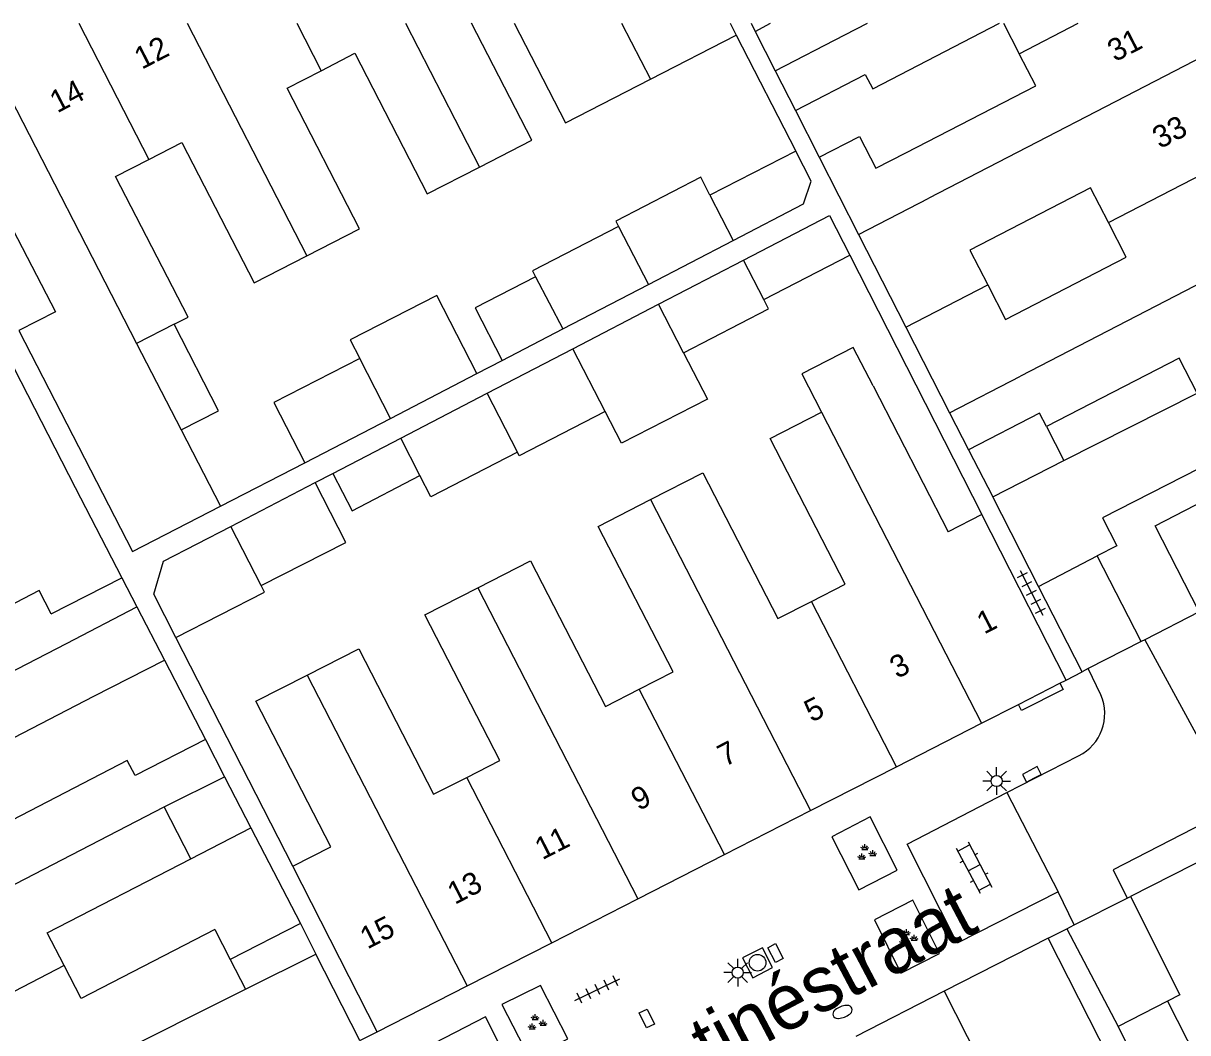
# Model space of a CAD drawing. Extents: x 132998 to 136004, y 396998 to 398512.
# Drawn here: x 133531.2 to 133583.7, y 398454.6 to 398500 of the extents above; entities that cross this region are included whole.
import ezdxf

# ---------------------------------------------------------------- set-up
doc = ezdxf.new("R2010")
doc.units = 0
for name, color, linetype in [('gg-afsc-erfafscheiding', 7, 'Continuous'), ('gg-afsc-muur', 7, 'Continuous'), ('gg-anno-huisnummerreeks BGT', 7, 'Continuous'), ('gg-anno-openbare ruimte label', 7, 'Continuous'), ('gg-bbg-bijgebouw', 7, 'Continuous'), ('gg-bbg-gedigitaliseerde bebouwing', 7, 'Continuous'), ('gg-bbg-gedigitaliseerde bijgebouw', 7, 'Continuous'), ('gg-bbg-hoofdgebouw', 7, 'Continuous'), ('gg-bbg-luifel en loopbrug', 7, 'Continuous'), ('gg-bbg-tussenscheiding', 7, 'Continuous'), ('gg-knt-verharding', 7, 'Continuous'), ('gg-knt-verharding nz', 7, 'Continuous'), ('gt-grn-weggrens', 7, 'Continuous'), ('gt-symb-brandkraan', 7, 'Continuous'), ('gt-symb-groenvak', 7, 'Continuous'), ('gt-symb-klinker verharding', 7, 'Continuous'), ('gt-symb-kolk', 7, 'Continuous'), ('gt-symb-kolk center center', 7, 'Continuous'), ('gt-symb-lichtmast', 7, 'Continuous'), ('gt-symb-rioolschacht', 7, 'Continuous'), ('gt-symb-tegel verharding', 7, 'Continuous')]:
    doc.layers.add(name, color=color, linetype=linetype)

# ---------------------------------------------------------------- blocks, each defined once
blk = doc.blocks.new('gt0-TEG1')
at = {"layer": 'gt-symb-tegel verharding'}
for p, q in [((-1.125, 0), (1.125, 0)), ((-0.9, -0.25), (-0.9, 0.25)), ((-0.45, -0.25), (-0.45, 0.25)), ((0, -0.25), (0, 0.25)), ((0.45, -0.25), (0.45, 0.25)), ((0.9, -0.25), (0.9, 0.25))]:
    blk.add_line(p, q, dxfattribs=at)
blk = doc.blocks.new('gt0-KL1')
at = {"layer": 'gt-symb-klinker verharding'}
for p, q in [((-1.15, 0.3), (1.15, 0.3)), ((-1, -0.3), (-1, 0.3)), ((-0.5, 0.3), (-0.5, 0.45)), ((0, -0.3), (0, 0.3)), ((0.5, 0.3), (0.5, 0.45)), ((1, -0.3), (1, 0.3)), ((-1.15, -0.3), (1.15, -0.3)), ((-0.5, -0.45), (-0.5, -0.3)), ((0.5, -0.45), (0.5, -0.3))]:
    blk.add_line(p, q, dxfattribs=at)
blk = doc.blocks.new('gt0-LMAST')
at = {"layer": 'gt-symb-lichtmast'}
for p, q in [((-0.005, 0.246), (-0.005, 0.621)), ((-0.182, 0.173), (-0.447, 0.438)), ((0.172, 0.173), (0.437, 0.438)), ((-0.255, -0.004), (-0.63, -0.004)), ((-0.182, -0.181), (-0.447, -0.446)), ((-0.005, -0.254), (-0.005, -0.629)), ((0.437, -0.446), (0.172, -0.181)), ((0.245, -0.004), (0.62, -0.004))]:
    blk.add_line(p, q, dxfattribs=at)
blk.add_circle((-0.005, -0.004), 0.25, dxfattribs=at)
blk = doc.blocks.new('gt0-KOLK')
at = {"layer": 'gt-symb-kolk'}
blk.add_lwpolyline([(0, 0), (0.375, 0), (0.375, 0.4), (-0.375, 0.4), (-0.375, 0), (0, 0)], dxfattribs=at)
blk = doc.blocks.new('gt0-GRVAK')
at = {"layer": 'gt-symb-groenvak'}
for p, q in [((-0.11, 0.189), (-0.228, 0.24)), ((-0.182, 0.153), (0.088, 0.153)), ((-0.091, 0.211), (-0.156, 0.322)), ((-0.047, 0.214), (-0.047, 0.393)), ((-0.004, 0.211), (0.061, 0.322)), ((0.015, 0.189), (0.133, 0.24)), ((0.262, -0.052), (0.197, 0.059)), ((0.305, -0.049), (0.305, 0.13)), ((0.349, -0.052), (0.414, 0.059)), ((-0.245, -0.228), (-0.363, -0.177)), ((-0.318, -0.264), (-0.047, -0.264)), ((-0.226, -0.206), (-0.291, -0.095)), ((-0.183, -0.203), (-0.183, -0.024)), ((-0.139, -0.206), (-0.074, -0.095)), ((-0.12, -0.228), (-0.002, -0.177)), ((0.243, -0.074), (0.125, -0.023)), ((0.17, -0.11), (0.441, -0.11)), ((0.368, -0.074), (0.486, -0.023))]:
    blk.add_line(p, q, dxfattribs=at)
blk = doc.blocks.new('gt0-KOLKCC')
at = {"layer": 'gt-symb-kolk center center'}
blk.add_lwpolyline([(-0.375, 0.2), (0.375, 0.2), (0.375, -0.2), (-0.375, -0.2)], close=True, dxfattribs=at)
blk = doc.blocks.new('gt0-RS')
at = {"layer": 'gt-symb-rioolschacht'}
blk.add_lwpolyline([(-0.5, -0.5), (0.5, -0.5), (0.5, 0.5), (-0.5, 0.5)], close=True, dxfattribs=at)
blk.add_circle((0, 0), 0.375, dxfattribs=at)
blk = doc.blocks.new('gt0-BR')
at = {"layer": 'gt-symb-brandkraan'}
for centre, radius, start, end in [((-0.244, 0), 0.206, 107.5669, 252.4331), ((0.599, -2.664), 3, 106.892, 107.5669), ((0, -0.691), 0.938, 73.108, 106.892), ((-0.599, -2.664), 3, 72.4331, 73.108), ((0.244, 0), 0.206, 287.567, 72.4331), ((0.599, 2.664), 3, 252.4331, 253.108), ((0, 0.691), 0.938, 253.108, 286.8921), ((-0.599, 2.664), 3, 286.8921, 287.567)]:
    blk.add_arc(centre, radius, start, end, dxfattribs=at)

msp = doc.modelspace()

# ---------------------------------------------------------------- linework, layer by layer
at = {"layer": 'gg-afsc-erfafscheiding'}
for p, q in [((133564.007, 398500), (133564.191, 398499.638)), ((133563.336, 398499.469), (133566.021, 398494.252)), ((133566.004, 398496.073), (133567.075, 398493.974)), ((133568.449, 398489.57), (133574.404, 398477.898)), ((133551.666, 398484.236), (133552.803, 398484.827)), ((133540.12, 398478.259), (133543.922, 398480.216)), ((133544.38, 398479.327), (133545.177, 398479.741)), ((133543.374, 398462.059), (133538.116, 398472.359)), ((133537.596, 398471.335), (133539.441, 398467.762)), ((133588.921, 398464.686), (133581.09, 398460.702)), ((133541.489, 398463.794), (133543.718, 398459.476)), ((133577.38, 398458.82), (133578.227, 398459.25))]:
    msp.add_line(p, q, dxfattribs=at)
msp.add_lwpolyline([(133529.584, 398486.857), (133533.585, 398479.107), (133535.681, 398475.045)], dxfattribs=at)
at = {"layer": 'gg-afsc-muur'}
for p, q in [((133584.187, 398473.505), (133581.741, 398472.256)), ((133581.741, 398472.256), (133581.569, 398472.168))]:
    msp.add_line(p, q, dxfattribs=at)
at = {"layer": 'gg-bbg-bijgebouw'}
for p, q in [((133578.91, 398470.81), (133576.948, 398474.657)), ((133581.569, 398472.168), (133579.193, 398470.954)), ((133579.193, 398470.954), (133578.91, 398470.81)), ((133580.942, 398460.627), (133581.09, 398460.702)), ((133578.559, 398459.418), (133580.942, 398460.627)), ((133578.227, 398459.25), (133578.559, 398459.418))]:
    msp.add_line(p, q, dxfattribs=at)
at = {"layer": 'gg-bbg-gedigitaliseerde bebouwing'}
for p, q in [((133563.063, 398500), (133563.336, 398499.469)), ((133564.191, 398499.638), (133564.891, 398500)), ((133575.374, 398500), (133576.082, 398498.63)), ((133559.476, 398497.482), (133563.336, 398499.469)), ((133564.191, 398499.638), (133565.098, 398497.855)), ((133565.098, 398497.855), (133566.004, 398496.073)), ((133566.004, 398496.073), (133569.148, 398497.698)), ((133567.075, 398493.974), (133568.847, 398490.5)), ((133568.847, 398490.5), (133570.98, 398486.321)), ((133573.863, 398489.787), (133574.666, 398488.227)), ((133574.666, 398488.227), (133575.47, 398486.666)), ((133532.689, 398487.015), (133531.042, 398486.167)), ((133570.98, 398486.321), (133572.943, 398482.472)), ((133569.502, 398483.678), (133572.876, 398477.118)), ((133578.098, 398480.316), (133584.099, 398483.35)), ((133572.943, 398482.472), (133573.792, 398480.808)), ((133538.35, 398481.697), (133540.12, 398478.259)), ((133574.889, 398478.694), (133578.098, 398480.316)), ((133574.404, 398477.898), (133572.876, 398477.118)), ((133532.505, 398473.423), (133535.681, 398475.045)), ((133535.681, 398475.045), (133536.359, 398473.731)), ((133536.359, 398473.731), (133537.596, 398471.335)), ((133534.425, 398469.716), (133537.596, 398471.335)), ((133539.441, 398467.762), (133540.305, 398466.087)), ((133537.583, 398464.729), (133540.305, 398466.087)), ((133538.784, 398462.399), (133537.583, 398464.729)), ((133547.17, 398454.6), (133543.374, 398462.059)), ((133539.861, 398459.219), (133540.56, 398457.856)), ((133581.068, 398451.606), (133577.38, 398458.82)), ((133546.4, 398454.21), (133544.411, 398458.105))]:
    msp.add_line(p, q, dxfattribs=at)
for points in [[(133551.784, 398493.53), (133554.136, 398494.74), (133551.43, 398500)], [(133553.342, 398500), (133555.651, 398495.514), (133559.476, 398497.482)], [(133569.148, 398497.698), (133569.485, 398497.047), (133575.198, 398500)], [(133544.652, 398497.866), (133546.173, 398498.649), (133549.431, 398492.319), (133551.784, 398493.53)], [(133570.973, 398494.163), (133576.827, 398497.189), (133576.082, 398498.63)], [(133544.014, 398489.533), (133546.387, 398490.755), (133543.13, 398497.083), (133544.652, 398497.866)], [(133567.075, 398493.974), (133568.889, 398494.912), (133569.63, 398493.472), (133570.973, 398494.163)], [(133536.893, 398493.872), (133538.384, 398494.64), (133541.641, 398488.312), (133544.014, 398489.533)], [(133538.033, 398486.454), (133538.66, 398486.777), (133535.402, 398493.105), (133536.893, 398493.872)], [(133580.096, 398491.032), (133579.29, 398492.592), (133573.863, 398489.787)], [(133529.132, 398489.877), (133530.779, 398490.725), (133532.689, 398487.015)], [(133575.47, 398486.666), (133580.902, 398489.473), (133580.096, 398491.032)], [(133531.042, 398486.167), (133536.161, 398476.221), (133540.12, 398478.259)], [(133569.502, 398483.678), (133568.613, 398485.405), (133566.301, 398484.216), (133567.186, 398482.496)], [(133584.099, 398483.35), (133583.283, 398484.929), (133577.317, 398481.846)], [(133566.724, 398473.982), (133568.239, 398474.757), (133564.867, 398481.312), (133567.186, 398482.496)], [(133577.317, 398481.846), (133577, 398482.459), (133573.792, 398480.808)], [(133586.247, 398479.462), (133585.619, 398480.69), (133579.839, 398477.737), (133580.482, 398476.477), (133579.599, 398476.026)], [(133559.487, 398478.561), (133561.842, 398479.763), (133565.213, 398473.21), (133566.724, 398473.982)], [(133584.187, 398473.505), (133582.209, 398477.376), (133586.247, 398479.462)], [(133558.979, 398470.027), (133560.504, 398470.805), (133557.131, 398477.358), (133559.487, 398478.561)], [(133551.706, 398474.59), (133554.082, 398475.804), (133557.456, 398469.25), (133558.979, 398470.027)], [(133532.505, 398473.423), (133531.963, 398474.469), (133525.954, 398471.356), (133525.174, 398472.862)], [(133551.21, 398466.058), (133552.703, 398466.821), (133549.329, 398473.376), (133551.706, 398474.59)], [(133544.028, 398470.667), (133546.345, 398471.85), (133549.719, 398465.297), (133551.21, 398466.058)], [(133543.374, 398462.059), (133545.088, 398462.933), (133541.714, 398469.486), (133544.028, 398470.667)], [(133529.164, 398465.156), (133528.415, 398466.603), (133534.425, 398469.716)], [(133539.441, 398467.762), (133536.275, 398466.145), (133535.921, 398466.821), (133529.914, 398463.709), (133529.164, 398465.156)], [(133533.086, 398457.586), (133532.319, 398459.066), (133538.784, 398462.399)], [(133539.861, 398459.219), (133533.853, 398456.106), (133533.086, 398457.586)]]:
    msp.add_lwpolyline(points, dxfattribs=at)
at = {"layer": 'gg-bbg-gedigitaliseerde bijgebouw'}
for p, q in [((133566.021, 398494.252), (133562.16, 398492.265)), ((133559.387, 398488.245), (133563.207, 398490.228)), ((133564.58, 398487.561), (133568.449, 398489.57)), ((133559.845, 398487.356), (133563.665, 398489.339)), ((133555.53, 398486.243), (133559.387, 398488.245)), ((133555.991, 398485.355), (133559.845, 398487.356)), ((133552.803, 398484.827), (133555.53, 398486.243)), ((133552.124, 398483.347), (133555.991, 398485.355)), ((133547.779, 398482.218), (133551.666, 398484.236)), ((133548.237, 398481.329), (133552.124, 398483.347)), ((133543.922, 398480.216), (133547.779, 398482.218)), ((133545.177, 398479.741), (133548.237, 398481.329)), ((133540.585, 398477.356), (133544.38, 398479.327)), ((133581.569, 398472.168), (133579.599, 398476.026)), ((133543.718, 398459.476), (133540.56, 398457.856)), ((133543.718, 398459.476), (133544.411, 398458.105)), ((133578.227, 398459.25), (133580.537, 398454.847)), ((133582.76, 398455.99), (133584.956, 398451.686))]:
    msp.add_line(p, q, dxfattribs=at)
for points in [[(133563.207, 398490.228), (133566.375, 398491.873), (133566.719, 398492.897), (133566.021, 398494.252)], [(133562.16, 398492.265), (133561.746, 398493.069), (133557.919, 398491.099), (133558.047, 398490.851)], [(133563.665, 398489.339), (133567.54, 398491.352), (133568.449, 398489.57)], [(133558.047, 398490.851), (133554.172, 398488.857), (133554.3, 398488.591)], [(133554.3, 398488.591), (133551.585, 398487.194), (133552.803, 398484.827)], [(133551.666, 398484.236), (133549.858, 398487.751), (133545.963, 398485.746), (133546.389, 398484.92)], [(133560.967, 398485.172), (133564.796, 398487.143), (133564.58, 398487.561)], [(133538.35, 398481.697), (133540.035, 398482.564), (133538.033, 398486.454)], [(133546.389, 398484.92), (133542.525, 398482.931), (133543.922, 398480.216)], [(133560.967, 398485.172), (133562.042, 398483.083), (133558.182, 398481.096), (133557.443, 398482.532)], [(133557.443, 398482.532), (133553.569, 398480.538), (133553.491, 398480.692)], [(133553.491, 398480.692), (133549.597, 398478.687), (133549.104, 398479.645)], [(133545.177, 398479.741), (133546.044, 398478.057), (133549.104, 398479.645)], [(133541.957, 398474.69), (133545.766, 398476.634), (133544.38, 398479.327)], [(133538.116, 398472.359), (133537.119, 398474.312), (133537.558, 398475.785), (133540.585, 398477.356)], [(133538.116, 398472.359), (133542.108, 398474.397), (133541.957, 398474.69)], [(133581.09, 398460.702), (133583.32, 398456.272), (133582.76, 398455.99)], [(133584.956, 398451.686), (133582.73, 398450.55), (133580.537, 398454.847)]]:
    msp.add_lwpolyline(points, dxfattribs=at)
at = {"layer": 'gg-bbg-hoofdgebouw'}
for p, q in [((133576.948, 398474.657), (133574.889, 398478.694)), ((133578.2, 398470.44), (133574.404, 398477.898)), ((133576.045, 398469.34), (133577.915, 398470.295)), ((133577.915, 398470.295), (133578.2, 398470.44)), ((133574.39, 398468.495), (133576.045, 398469.34)), ((133570.553, 398466.537), (133574.39, 398468.495)), ((133566.689, 398464.564), (133570.553, 398466.537)), ((133562.81, 398462.584), (133566.689, 398464.564)), ((133558.911, 398460.593), (133562.81, 398462.584)), ((133555.04, 398458.617), (133558.911, 398460.593)), ((133551.231, 398456.673), (133555.04, 398458.617)), ((133577.38, 398458.82), (133572.696, 398456.43)), ((133547.17, 398454.6), (133551.231, 398456.673)), ((133572.696, 398456.43), (133568.721, 398454.401))]:
    msp.add_line(p, q, dxfattribs=at)
at = {"layer": 'gg-bbg-luifel en loopbrug'}
for p, q in [((133577.317, 398481.846), (133578.098, 398480.316)), ((133573.792, 398480.808), (133574.889, 398478.694)), ((133540.305, 398466.087), (133541.489, 398463.794)), ((133538.784, 398462.399), (133541.489, 398463.794))]:
    msp.add_line(p, q, dxfattribs=at)
at = {"layer": 'gg-bbg-tussenscheiding'}
for p, q in [((133533.739, 398500), (133536.893, 398493.872)), ((133538.626, 398500), (133544.014, 398489.533)), ((133543.554, 398500), (133544.652, 398497.866)), ((133548.455, 398500), (133551.784, 398493.53)), ((133558.18, 398500), (133559.476, 398497.482)), ((133568.23, 398499.475), (133569.246, 398500)), ((133576.082, 398498.63), (133578.733, 398500)), ((133565.098, 398497.855), (133568.23, 398499.475)), ((133529.325, 398499.231), (133536.348, 398485.587)), ((133585.358, 398499.035), (133572.011, 398492.136)), ((133580.096, 398491.032), (133587.513, 398494.865)), ((133562.16, 398492.265), (133563.207, 398490.228)), ((133568.847, 398490.5), (133572.011, 398492.136)), ((133558.047, 398490.851), (133559.387, 398488.245)), ((133589.496, 398491.026), (133576.14, 398484.124)), ((133564.58, 398487.561), (133563.665, 398489.339)), ((133554.3, 398488.591), (133555.53, 398486.243)), ((133570.98, 398486.321), (133574.666, 398488.227)), ((133560.967, 398485.172), (133559.845, 398487.356)), ((133538.033, 398486.454), (133536.348, 398485.587)), ((133536.348, 398485.587), (133538.35, 398481.697)), ((133557.443, 398482.532), (133555.991, 398485.355)), ((133547.779, 398482.218), (133546.389, 398484.92)), ((133572.943, 398482.472), (133576.14, 398484.124)), ((133553.491, 398480.692), (133552.124, 398483.347)), ((133567.186, 398482.496), (133574.39, 398468.495)), ((133549.104, 398479.645), (133548.237, 398481.329)), ((133559.487, 398478.561), (133566.689, 398464.564)), ((133541.957, 398474.69), (133540.585, 398477.356)), ((133576.948, 398474.657), (133579.599, 398476.026)), ((133551.706, 398474.59), (133558.911, 398460.593)), ((133570.553, 398466.537), (133566.724, 398473.982)), ((133533.194, 398472.092), (133536.359, 398473.731)), ((133519.887, 398465.199), (133533.194, 398472.092)), ((133544.028, 398470.667), (133551.231, 398456.673)), ((133562.81, 398462.584), (133558.979, 398470.027)), ((133555.04, 398458.617), (133551.21, 398466.058)), ((133523.79, 398457.592), (133537.583, 398464.729)), ((133541.244, 398456.522), (133544.411, 398458.105)), ((133533.086, 398457.586), (133525.745, 398453.781)), ((133540.56, 398457.856), (133541.244, 398456.522)), ((133527.789, 398449.796), (133541.244, 398456.522)), ((133572.696, 398456.43), (133581.469, 398439.244)), ((133582.76, 398455.99), (133580.537, 398454.847))]:
    msp.add_line(p, q, dxfattribs=at)
at = {"layer": 'gg-knt-verharding'}
for p, q in [((133579.759, 398469.769), (133579.193, 398470.954)), ((133575.528, 398465.374), (133578.757, 398467.028)), ((133578.559, 398459.418), (133577.837, 398460.913))]:
    msp.add_line(p, q, dxfattribs=at)
for points in [[(133577.915, 398470.295), (133578.056, 398470.018), (133576.185, 398469.064), (133576.045, 398469.34)], [(133595.68, 398469.809), (133580.307, 398461.902), (133580.942, 398460.627)], [(133577.837, 398460.913), (133573.287, 398458.604), (133571.03, 398463.059), (133575.528, 398465.374)], [(133570.584, 398461.889), (133569.371, 398464.277), (133567.644, 398463.378), (133568.857, 398460.998), (133570.584, 398461.889)], [(133571.287, 398460.532), (133569.561, 398459.652), (133570.755, 398457.248), (133572.492, 398458.128), (133571.287, 398460.532)], [(133554.536, 398456.692), (133552.787, 398455.836), (133554.032, 398453.427), (133555.767, 398454.285), (133554.536, 398456.692)], [(133549.673, 398448.393), (133554.339, 398450.788), (133552.052, 398455.283), (133547.427, 398452.896)]]:
    msp.add_lwpolyline(points, dxfattribs=at)
msp.add_arc((133577.818, 398468.925), 2.116, 296.3272, 23.512, dxfattribs=at)
at = {"layer": 'gg-knt-verharding nz'}
msp.add_line((133575.528, 398465.374), (133577.837, 398460.913), dxfattribs=at)
msp.add_lwpolyline([(133581.741, 398472.256), (133584.131, 398467.864), (133590.282, 398471.019)], dxfattribs=at)
at = {"layer": 'gt-grn-weggrens'}
for p, q in [((133578.2, 398470.44), (133578.91, 398470.81)), ((133546.4, 398454.21), (133547.17, 398454.6))]:
    msp.add_line(p, q, dxfattribs=at)

# ---------------------------------------------------------------- block references
at = {"layer": 'gt-symb-brandkraan', "rotation": 21.17333152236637}
msp.add_blockref('gt0-BR', (133568.127, 398455.502), dxfattribs=at)
at = {"layer": 'gt-symb-groenvak'}
for p in [(133569.184, 398462.657), (133571.054, 398458.838), (133554.339, 398455.01)]:
    msp.add_blockref('gt0-GRVAK', p, dxfattribs=at)
at = {"layer": 'gt-symb-klinker verharding', "rotation": -62.1533778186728}
msp.add_blockref('gt0-KL1', (133574.053, 398461.998), dxfattribs=at)
at = {"layer": 'gt-symb-kolk', "rotation": 27.846622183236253}
msp.add_blockref('gt0-KOLK', (133576.746, 398466.018), dxfattribs=at)
at = {"layer": 'gt-symb-kolk center center'}
for p, rotation in [((133565.11, 398458.151), 117.12876605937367), ((133559.316, 398455.208), 115.33527699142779)]:
    msp.add_blockref('gt0-KOLKCC', p, dxfattribs=dict(at, rotation=rotation))
at = {"layer": 'gt-symb-lichtmast'}
for p in [(133575.068, 398465.896), (133563.412, 398457.278)]:
    msp.add_blockref('gt0-LMAST', p, dxfattribs=at)
at = {"layer": 'gt-symb-rioolschacht', "rotation": 117.30778007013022}
msp.add_blockref('gt0-RS', (133564.302, 398457.716), dxfattribs=at)
at = {"layer": 'gt-symb-tegel verharding'}
for p, rotation in [((133576.635, 398474.366), -63.17859357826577), ((133557.093, 398456.508), 25.59142413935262)]:
    msp.add_blockref('gt0-TEG1', p, dxfattribs=dict(at, rotation=rotation))

# ---------------------------------------------------------------- texts
at = {"layer": 'gg-anno-huisnummerreeks BGT'}
for s, rotation, p in [('31', 27.3, (133580.392, 398498.242)), ('12', 27.3, (133536.577, 398497.903)), ('14', 27.3, (133532.773, 398495.944)), ('33', 27.3, (133582.413, 398494.33)), ('1', 27.1, (133574.505, 398472.484)), ('3', 27.1, (133570.587, 398470.484)), ('5', 27.1, (133566.735, 398468.518)), ('7', 27.1, (133562.828, 398466.523)), ('9', 27.1, (133558.942, 398464.539)), ('11', 27.1, (133554.609, 398462.326)), ('13', 27.1, (133550.673, 398460.318)), ('15', 27.1, (133546.738, 398458.309))]:
    msp.add_text(s, height=1, rotation=rotation, dxfattribs=at).set_placement(p)
at = {"layer": 'gg-anno-openbare ruimte label'}
msp.add_text('Ratinéstraat', height=2.5, rotation=27.8, dxfattribs=at).set_placement((133558.4, 398450.777))

doc.saveas('drawing.dxf')
